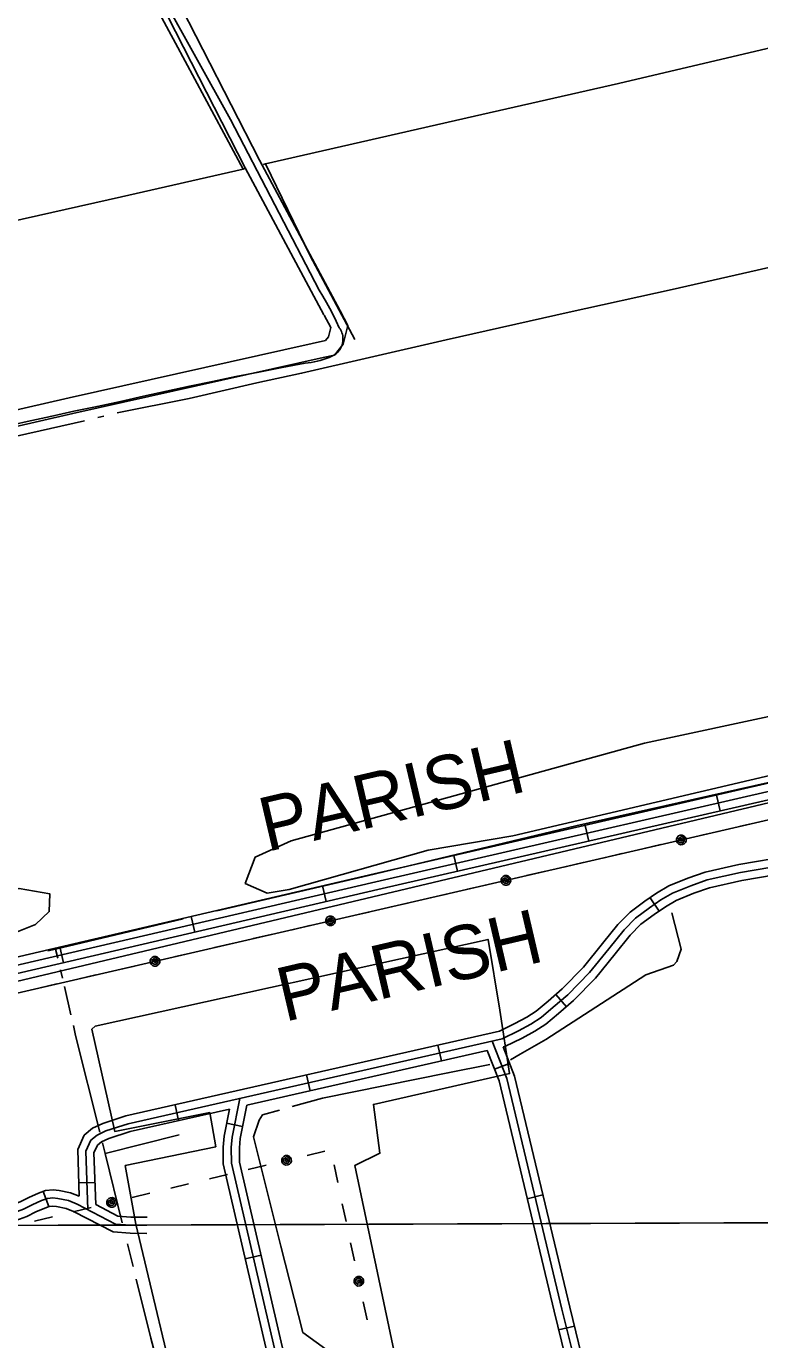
# Model space of a CAD drawing. Extents: x 3392644 to 3430565, y 576657 to 602123.
# Drawn here: x 3419589 to 3420949, y 587973 to 590409 of the extents above; entities that cross this region are included whole.
import ezdxf

# ---------------------------------------------------------------- set-up
doc = ezdxf.new("R2010")
doc.units = 0
for name, color, linetype in [('V-DTCH-CNTR', 7, 'Continuous'), ('V-GRID-MAJR', 7, 'Continuous'), ('V-ROAD-CNTR', 7, 'Continuous'), ('V-SITE-OTLN', 7, 'Continuous'), ('V-SITE-VEGE', 7, 'Continuous'), ('V-TOPO-BNDY', 7, 'Continuous'), ('V-TOPO-GNAM-IDEN', 7, 'Continuous'), ('V-TOPO-SHOR', 7, 'Continuous'), ('V-UTIL-LINE', 7, 'Continuous')]:
    doc.layers.add(name, color=color, linetype=linetype)

msp = doc.modelspace()

# ---------------------------------------------------------------- linework, layer by layer
at = {"layer": 'V-DTCH-CNTR'}
msp.add_lwpolyline([(3419777.822, 590577.606), (3419967.346, 590235.655), (3420132.126, 589919.198), (3420138.911, 589907.924), (3420145.469, 589896.519), (3420151.801, 589884.982), (3420157.9020000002, 589873.323), (3420163.77, 589861.545), (3420169.4020000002, 589849.654), (3420170.9050000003, 589847.389), (3420172.23, 589845.018), (3420173.375, 589842.552), (3420174.329, 589840.008), (3420175.091, 589837.399), (3420175.6520000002, 589834.741), (3420176.0100000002, 589832.046), (3420176.166, 589829.332), (3420176.117, 589826.616), (3420175.863, 589823.911), (3420175.404, 589821.232), (3420174.747, 589818.594), (3420173.893, 589816.0160000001), (3420172.844, 589813.507), (3420171.611, 589811.086), (3420170.198, 589808.764), (3420168.615, 589806.554), (3420166.87, 589804.471), (3420164.974, 589802.528), (3420162.934, 589800.73), (3420160.765, 589799.091), (3420155.596, 589796.683), (3420150.339, 589794.463), (3420145.006, 589792.435), (3420139.6010000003, 589790.606), (3420134.1350000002, 589788.974), (3420128.611, 589787.545), (3420123.041, 589786.318), (3420117.427, 589785.294), (3420111.781, 589784.477), (3420106.108, 589783.866), (3420063.094, 589775.75), (3420020.1210000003, 589767.415), (3419977.191, 589758.858), (3419934.303, 589750.081), (3419891.463, 589741.084), (3419848.67, 589731.866), (3419805.927, 589722.426), (3419763.23, 589712.768), (3419719.884, 589703.814), (3419676.5810000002, 589694.647), (3419633.325, 589685.27), (3419590.114, 589675.681), (3419546.953, 589665.877)], dxfattribs=at)
at = {"layer": 'V-GRID-MAJR'}
msp.add_spline([(3396759.069, 588105.428), (3402028.4020000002, 588122.6730000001), (3407297.732, 588140.684), (3412567.059, 588159.461), (3417836.383, 588179.004), (3423105.705, 588199.314), (3428375.023, 588220.3910000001), (3428375.024, 588220.3910000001)], degree=3, dxfattribs=at)
at = {"layer": 'V-ROAD-CNTR'}
for p, q in [((3420869.025224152, 588982.8230078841), (3420875.7442107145, 588953.58506636)), ((3420625.375711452, 588926.8321198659), (3420632.094698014, 588897.5941783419)), ((3420381.7271987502, 588870.841231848), (3420388.4461853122, 588841.6042903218)), ((3420138.0976860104, 588814.5963443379), (3420144.8916724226, 588785.3754027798)), ((3420745.8644704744, 588792.726388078), (3420762.863436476, 588768.007437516)), ((3419894.5931730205, 588757.9804575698), (3419901.3871594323, 588728.7595160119)), ((3419651.0886600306, 588701.364570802), (3419657.8826464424, 588672.1436292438)), ((3420571.06682007, 588613.3987467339), (3420590.6277809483, 588590.6527922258)), ((3420352.280257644, 588519.271934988), (3420358.914244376, 588490.014993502)), ((3420485.17699185, 588485.577002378), (3420457.2130477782, 588474.7120241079)), ((3420108.470745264, 588463.985045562), (3420115.104731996, 588434.7281040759)), ((3419864.6612328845, 588408.6981561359), (3419871.295219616, 588379.4412146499)), ((3419989.725982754, 588368.6072363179), (3419960.319041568, 588374.5412244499)), ((3419686.16858987, 588263.6864461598), (3419716.1495299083, 588264.7424440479)), ((3419619.936722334, 588248.1724771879), (3419630.4507013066, 588220.0755333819)), ((3420547.098868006, 588241.4794905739), (3420517.92192636, 588234.5005045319)), ((3420024.1089139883, 588130.1177132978), (3419994.886972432, 588123.330726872)), ((3420605.489751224, 587998.5129765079), (3420576.36680947, 587991.3119909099))]:
    msp.add_line(p, q, dxfattribs=at)
for points in [[(3419629.9797022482, 590817.0663393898), (3419837.1062879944, 590454.634064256), (3419994.6189729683, 590146.390680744), (3420140.898680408, 589873.374226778)], [(3419655.3076515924, 590833.2093071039), (3419863.500235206, 590468.9100357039), (3420021.200919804, 590160.3006529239), (3420170.728620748, 589881.2232110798)], [(3420141.23267974, 589872.751228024), (3420153.435655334, 589849.975273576), (3420149.303663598, 589832.9873075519), (3420143.589675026, 589826.0153214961), (3420118.834724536, 589820.472332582)], [(3420170.728620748, 589881.2232110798), (3420185.29759161, 589854.0312654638), (3420176.83760853, 589819.257335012), (3420160.2376417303, 589798.9993755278), (3420139.5886830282, 589794.3753847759)], [(3420118.834724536, 589820.472332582), (3419668.3336255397, 589719.6005343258), (3418902.30015761, 589544.065885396)], [(3420139.5886830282, 589794.3753847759), (3419674.961612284, 589690.3425928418), (3418918.49512522, 589516.9979395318)], [(3421150.7676606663, 589032.1769091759), (3420237.404487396, 588822.2853289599), (3419268.0564260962, 588596.9077797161), (3419082.740796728, 588557.201859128), (3418825.70031081, 588486.5840003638), (3418409.95114231, 588389.4121947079), (3418387.9151863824, 588383.083207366), (3418375.683210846, 588373.8772257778), (3418366.912228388, 588363.539246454), (3418358.5582450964, 588349.4942745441), (3418357.5652470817, 588326.9583196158), (3418389.7881826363, 588150.3466728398)], [(3418357.965246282, 588391.1311912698), (3418381.110199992, 588396.7351800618), (3418406.17114987, 588403.9331656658), (3418822.0053182, 588501.124971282), (3419079.17980385, 588571.778829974), (3419264.7864326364, 588611.5477504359), (3420234.026494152, 588836.9002997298), (3421147.52066716, 589046.821879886)], [(3418781.262399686, 588460.793051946), (3418829.3953034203, 588472.0430294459), (3419086.301789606, 588542.6248882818), (3419271.326419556, 588582.267808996), (3420240.7824806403, 588807.6703581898), (3421154.014654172, 589017.5319384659)], [(3419687.0325881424, 588239.1514952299), (3419683.979594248, 588325.8133219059), (3419696.2225697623, 588352.343268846), (3419711.757538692, 588365.3802427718), (3419730.6575008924, 588374.1602252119), (3419773.572415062, 588388.0421974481), (3420466.679028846, 588545.212883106), (3420494.957972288, 588559.1718551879), (3420517.024928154, 588571.1708311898), (3420534.732892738, 588582.5498084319), (3420556.6058489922, 588600.9627716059), (3420583.1317959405, 588623.7737259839), (3420622.5537170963, 588663.7876459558), (3420657.9716462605, 588707.5345584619), (3420686.4015894, 588743.169487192), (3420709.103543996, 588766.1144413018), (3420736.2214897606, 588786.09540134), (3420758.0944460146, 588801.1363712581), (3420780.7684006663, 588814.6263442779), (3420816.268329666, 588828.948315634), (3420847.904266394, 588840.2022931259), (3420910.749140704, 588854.073265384), (3421099.6917628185, 588886.1192012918)], [(3419702.919556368, 588214.2455450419), (3419699.0955640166, 588322.7713279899), (3419708.435545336, 588343.0102875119), (3419719.87852245, 588352.613268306), (3419736.146489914, 588360.170253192), (3419777.547407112, 588373.5632264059), (3420471.7270187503, 588530.976911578), (3420501.8629584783, 588545.8528818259), (3420524.67191286, 588558.2548570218), (3420543.653874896, 588570.4528326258), (3420566.325829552, 588589.537794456), (3420593.38177544, 588612.804747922), (3420633.7516947, 588653.7806659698), (3420669.663622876, 588698.137577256), (3420697.627566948, 588733.188507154), (3420718.943524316, 588754.732464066), (3420744.9224723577, 588773.874425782), (3420766.187429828, 588788.4973965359), (3420787.448387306, 588801.146371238), (3420821.590319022, 588814.92034369), (3420852.0502581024, 588825.7563220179), (3420913.62113496, 588839.346294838), (3421102.1997578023, 588871.33023087)], [(3421051.4258593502, 588862.7182480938), (3421240.9424803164, 588033.579906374), (3421246.21046978, 588012.9129477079), (3421246.103469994, 588006.53696046), (3421241.0904800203, 587991.69199015), (3421237.3034875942, 587982.49700854), (3421228.381505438, 587972.9190276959), (3421213.11553597, 587965.0860433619), (3421165.97563025, 587952.3740687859), (3420692.613576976, 587845.55228243), (3420672.4066173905, 587841.953289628), (3420655.129651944, 587845.0902833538), (3420643.3846754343, 587849.400274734), (3420631.710698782, 587858.539256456), (3420618.9707242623, 587879.4652146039), (3420609.884742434, 587918.2441370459), (3420582.343797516, 588029.6309142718), (3420480.0360021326, 588457.3900587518), (3420453.0870560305, 588526.749920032)], [(3420473.368015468, 588515.9689415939), (3420494.3869734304, 588461.87104979), (3420596.918768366, 588033.175907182), (3420624.4687132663, 587921.7551300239), (3420633.028696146, 587885.2192030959), (3420643.104675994, 587868.6692361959), (3420650.770660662, 587862.668248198), (3420659.0826440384, 587859.618254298), (3420672.4326173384, 587857.194259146), (3420689.645582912, 587860.2602530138), (3421162.3706374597, 587966.9380396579), (3421207.678546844, 587979.1560152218), (3421219.196523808, 587985.0650034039), (3421224.471513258, 587990.7279920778), (3421227.034508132, 587996.9529796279), (3421231.1444999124, 588009.123955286), (3421231.178499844, 588011.1549512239), (3421226.361509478, 588030.0559134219), (3421039.9608822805, 588845.5602824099)], [(3420473.368015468, 588515.9689415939), (3420476.775008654, 588516.7409400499), (3420508.767944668, 588532.533908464), (3420532.318897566, 588545.338882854), (3420552.574857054, 588558.3558568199), (3420576.0458101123, 588578.1128173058), (3420603.63175494, 588601.8357698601), (3420644.949672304, 588643.773685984), (3420681.3555994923, 588688.74059605), (3420708.853544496, 588723.2075271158), (3420728.783504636, 588743.35048683), (3420753.6234549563, 588761.653450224), (3420774.280413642, 588775.8584218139), (3420794.128373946, 588787.6663981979), (3420826.912308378, 588800.8923717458), (3420856.1962498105, 588811.31035091), (3420916.493129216, 588824.6193242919), (3421039.9608822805, 588845.5602824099)], [(3419997.696966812, 588408.1041573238), (3420443.790074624, 588509.26095501)], [(3420443.790074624, 588509.26095501), (3420465.6850308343, 588452.909067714), (3420567.768826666, 588026.0859213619), (3420595.3007716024, 587914.733144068), (3420604.9127523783, 587873.7112261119), (3420620.31672157, 587848.4092767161), (3420635.998690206, 587836.13230127), (3420651.1766598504, 587830.5623124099), (3420672.380617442, 587826.7123201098), (3420695.58157104, 587830.8443118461), (3420945.589071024, 587887.2621990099)], [(3419717.6025270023, 588223.52652648), (3419714.211533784, 588319.7293340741), (3419720.64852091, 588333.6773061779), (3419727.9995062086, 588339.84629384), (3419741.635478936, 588346.1802811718), (3419781.5223991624, 588359.0842553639), (3419965.6240309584, 588400.83117187)], [(3419965.6240309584, 588400.83117187), (3419955.48305124, 588350.5742723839), (3419953.9600542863, 588330.2243130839), (3419954.0860540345, 588298.9973755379), (3420112.308737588, 587617.781737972)], [(3420126.9197083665, 587621.175731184), (3419969.079024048, 588300.74637204), (3419968.962024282, 588329.6943141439), (3419970.3710214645, 588348.523276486), (3419984.91299238, 588420.58613236)], [(3419997.696966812, 588408.1041573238), (3419985.258991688, 588346.4722805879), (3419983.963994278, 588329.1643152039), (3419984.0719940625, 588302.4953685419), (3420141.530679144, 587624.569724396)], [(3418602.2667576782, 588002.3049689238), (3419533.741894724, 588216.5665404), (3419560.750840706, 588222.667528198), (3419577.566807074, 588228.9165156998), (3419593.2997756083, 588237.0344994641), (3419611.472739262, 588245.005483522), (3419624.434713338, 588249.8564738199), (3419638.35868549, 588251.248471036), (3419649.7196627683, 588249.467474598), (3419670.796620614, 588245.582482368), (3419687.0325881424, 588239.1514952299)], [(3418605.6297509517, 587987.6869981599), (3419537.075888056, 588201.94156965), (3419565.034832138, 588208.2575570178), (3419583.639794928, 588215.17154319), (3419599.757762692, 588223.487526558), (3419617.1187279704, 588231.102511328), (3419627.866706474, 588235.124503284), (3419637.936686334, 588236.1315012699), (3419647.1976678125, 588234.679504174), (3419666.635628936, 588231.0965113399), (3419682.714596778, 588224.7275240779), (3419754.2244537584, 588187.6305982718), (3419781.8603984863, 588185.5936023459), (3419812.4783372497, 588185.2506030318)], [(3418608.992744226, 587973.0690273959), (3419540.409881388, 588187.3165988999), (3419569.3188235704, 588193.8475858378), (3419589.712782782, 588201.4265706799), (3419606.215749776, 588209.9405536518), (3419622.7647166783, 588217.199539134), (3419631.29869961, 588220.392532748), (3419637.514687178, 588221.0145315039), (3419644.6756728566, 588219.8915337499), (3419662.4746372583, 588216.6105403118), (3419676.482609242, 588211.0625514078), (3419750.050462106, 588172.897627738), (3419781.2243997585, 588170.599632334), (3419812.3103375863, 588170.2516330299)], [(3419717.6025270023, 588223.52652648), (3419758.3984454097, 588202.363568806), (3419782.496397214, 588200.5875723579), (3419812.646336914, 588200.2495730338)]]:
    msp.add_lwpolyline(points, dxfattribs=at)
at = {"layer": 'V-SITE-OTLN'}
msp.add_lwpolyline([(3419878.1350000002, 587827.863), (3419791.853, 588187.655), (3419772.348, 588295.931), (3419940.161, 588331.05), (3419928.911, 588394.155), (3419752.806, 588359.446), (3419710.029, 588548.759), (3419716.556, 588554.669), (3420445.288, 588715.202), (3420467.222, 588584.455), (3420485.234, 588466.716), (3420232.58, 588409.294), (3420244.5840000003, 588318.762), (3420198.497, 588296.179), (3420315.319, 587742.807)], dxfattribs=at)
at = {"layer": 'V-SITE-VEGE'}
for points in [[(3420334.055, 588880.629), (3420076.609, 588808.011), (3420035.27, 588801.324), (3419994.838, 588819.238), (3420013.065, 588867.833), (3420079.935, 588898.211), (3420735.862, 589079.301), (3421257.752, 589191.433), (3421331.918, 589196.912), (3421372.35, 589178.998), (3421396.367, 589161.6900000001), (3421403.969, 589144.9890000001), (3421386.647, 589120.992), (3421345.007, 589106.105), (3421278.744, 589092.128), (3420491.2, 588907.679)], [(3419090.278, 588581.625), (3417125.521, 588120.352), (3417076.579, 588130.366), (3417061.072, 588155.571), (3417070.491, 588188.069), (3417113.038, 588227.556), (3417212.432, 588248.524), (3418804.235, 588625.018), (3419575.365, 588810.071), (3419632.512, 588799.753), (3419631.306, 588766.952), (3419605.776, 588743.263), (3419530.702, 588713.184)]]:
    msp.add_lwpolyline(points, close=True, dxfattribs=at)
at = {"layer": 'V-TOPO-BNDY'}
msp.add_line((3414370.3243064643, 587401.4639773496), (3421544.912, 589106.4129999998), dxfattribs=at)
at = {"layer": 'V-TOPO-SHOR'}
for p, q in [((3419721.561, 589683.176), (3419732.366, 589685.691)), ((3419643.119, 588697.531), (3419647.024, 588680.656)), ((3419651.995, 588659.187), (3419655.626, 588643.503)), ((3419659.257, 588627.8200000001), (3419671.377, 588575.458)), ((3419872.269, 588353.164), (3419734.769, 588318.117)), ((3419776.4620000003, 588150.613), (3419786.931, 588108.5430000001))]:
    msp.add_line(p, q, dxfattribs=at)
for points in [[(3420028.257, 590152.437), (3420032.593, 590153.428), (3420420.257, 590241.924), (3420687.083, 590302.187), (3421037.0100000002, 590384.784), (3421069.274, 590392.399), (3421450.555, 590477.309), (3422028.697, 590622.606), (3422140.708, 590642.64), (3422550.877, 590738.517), (3423008.468, 590842.7440000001), (3423438.433, 590951.0970000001), (3423843.075, 591044.115)], [(3419632.238, 590809.019), (3419865.157, 590377.416), (3419990.865, 590143.915)], [(3420198.366, 589827.878), (3420115.623, 589983.01), (3420032.593, 590153.428)], [(3418552.419, 589816.71), (3418781.8200000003, 589867.908), (3419008.704, 589920.884), (3419252.006, 589976.978), (3419531.15, 590039.629), (3419765.37, 590092.529), (3419990.865, 590143.915), (3419994.156, 590144.667)], [(3419757.129, 589691.7880000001), (3419891.056, 589718.556), (3420016.06, 589747.4), (3420099.387, 589765.312), (3420225.699, 589794.397), (3420367.842, 589827.145), (3420596.108, 589878.484), (3420786.773, 589920.376), (3421007.363, 589970.834), (3421101.487, 589991.448)], [(3418780.946, 589471.045), (3418936.9930000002, 589504.177), (3419121.987, 589546.776), (3419319.842, 589592.159), (3419446.56, 589620.512), (3419570.474, 589648.371), (3419696.613, 589677.071)], [(3419941.8710000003, 588768.189), (3420223.606, 588833.881), (3420608.347, 588926.08), (3421073.09, 589030.225), (3421396.44, 589119.704)], [(3420786.6180000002, 588764.392), (3420803.9420000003, 588697.544), (3420795.61, 588674.68), (3420789.27, 588667.797), (3420738.346, 588649.803), (3420552.537, 588529.5480000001), (3420504.6410000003, 588502.406), (3420486.803, 588491.927)], [(3419628.68, 588694.287), (3419643.119, 588697.531), (3419879.632, 588753.735)], [(3419675.944, 588555.734), (3419680.179, 588537.441), (3419724.924, 588357.67)], [(3420448.464, 588483.528), (3420370.9450000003, 588467.756), (3420138.3910000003, 588421.086), (3420082.2, 588405.401)], [(3420058.111, 588398.675), (3420027.0700000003, 588390.008), (3420020.838, 588380.478), (3420010.188, 588349.5700000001), (3420060.95, 588146.329), (3420101.977, 587986.4), (3420168.904, 587937.492), (3420228.114, 587682.053)], [(3419729.815, 588338.0210000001), (3419734.769, 588318.117), (3419766.744, 588189.65)], [(3419792.762, 588085.12), (3419819.869, 587976.209), (3419841.093, 587894.912)]]:
    msp.add_lwpolyline(points, dxfattribs=at)
at = {"layer": 'V-UTIL-LINE'}
for points in [[(3428366.7649063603, 590248.3025192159), (3426811.94, 589891.252), (3425353.1180000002, 589554.683), (3423888.127, 589216.58), (3421944.1040000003, 588762.7980000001), (3421467.306, 588654.586), (3421365.09, 589029.159), (3418707.8680000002, 588416.73)], [(3420841.899, 588908.577), (3420875.0300000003, 588916.213)], [(3420914.008, 588925.196), (3420947.139, 588932.832)], [(3420732.761, 588883.4230000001), (3420765.892, 588891.059)], [(3420803.912, 588899.8200000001), (3420801.785, 588901.758), (3420801.488, 588899.4500000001), (3420803.5640000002, 588897.653), (3420806.326, 588898.622), (3420805.721, 588901.965), (3420801.808, 588904.5480000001), (3420798.428, 588901.944), (3420798.22, 588897.085), (3420801.9760000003, 588894.4670000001), (3420806.446, 588894.502), (3420809.38, 588898.33), (3420808.46, 588903.758), (3420801.89, 588908.59), (3420798.688, 588907.149), (3420796.281, 588904.5920000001), (3420795.036, 588901.309), (3420795.142, 588897.799), (3420796.583, 588894.5970000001), (3420799.14, 588892.189), (3420802.423, 588890.944), (3420805.933, 588891.05), (3420809.1350000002, 588892.491), (3420811.542, 588895.0480000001), (3420812.788, 588898.332), (3420812.682, 588901.8420000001), (3420811.241, 588905.044), (3420808.684, 588907.451), (3420805.4, 588908.696), (3420801.89, 588908.59)], [(3420660.6520000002, 588866.803), (3420693.7830000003, 588874.439)], [(3420516.435, 588833.5650000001), (3420549.566, 588841.201)], [(3420588.544, 588850.184), (3420621.6750000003, 588857.8200000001)], [(3420407.2970000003, 588808.411), (3420440.428, 588816.047)], [(3420478.4450000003, 588824.808), (3420476.319, 588826.746), (3420476.021, 588824.438), (3420478.097, 588822.64), (3420480.86, 588823.609), (3420480.255, 588826.953), (3420476.342, 588829.535), (3420472.961, 588826.931), (3420472.753, 588822.072), (3420476.509, 588819.454), (3420480.9790000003, 588819.4890000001), (3420483.913, 588823.318), (3420482.994, 588828.746), (3420476.424, 588833.578), (3420473.222, 588832.137), (3420470.8140000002, 588829.58), (3420469.569, 588826.296), (3420469.6750000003, 588822.786), (3420471.116, 588819.584), (3420473.673, 588817.177), (3420476.957, 588815.932), (3420480.466, 588816.0380000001), (3420483.669, 588817.479), (3420486.076, 588820.035), (3420487.321, 588823.319), (3420487.215, 588826.829), (3420485.774, 588830.031), (3420483.217, 588832.438), (3420479.934, 588833.684), (3420476.424, 588833.578)], [(3420335.188, 588791.792), (3420368.319, 588799.428)], [(3420190.971, 588758.554), (3420224.102, 588766.1900000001)], [(3420263.08, 588775.1730000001), (3420296.211, 588782.809)], [(3420081.833, 588733.4), (3420114.964, 588741.036)], [(3420152.9790000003, 588749.795), (3420150.852, 588751.733), (3420150.555, 588749.425), (3420152.631, 588747.627), (3420155.393, 588748.5970000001), (3420154.788, 588751.9400000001), (3420150.875, 588754.522), (3420147.495, 588751.919), (3420147.287, 588747.06), (3420151.043, 588744.441), (3420155.5130000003, 588744.476), (3420158.447, 588748.305), (3420157.5270000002, 588753.733), (3420150.957, 588758.5650000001), (3420147.755, 588757.1240000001), (3420145.348, 588754.567), (3420144.103, 588751.284), (3420144.2090000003, 588747.774), (3420145.65, 588744.572), (3420148.207, 588742.164), (3420151.49, 588740.919), (3420155, 588741.025), (3420158.202, 588742.466), (3420160.609, 588745.023), (3420161.855, 588748.306), (3420161.7490000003, 588751.816), (3420160.308, 588755.018), (3420157.751, 588757.426), (3420154.467, 588758.671), (3420150.957, 588758.5650000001)], [(3420009.724, 588716.781), (3420042.855, 588724.417)], [(3419865.507, 588683.5430000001), (3419898.6380000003, 588691.179)], [(3419937.616, 588700.162), (3419970.747, 588707.7980000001)], [(3419827.512, 588674.782), (3419825.386, 588676.72), (3419825.088, 588674.4130000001), (3419827.164, 588672.615), (3419829.927, 588673.584), (3419829.322, 588676.928), (3419825.409, 588679.51), (3419822.028, 588676.906), (3419821.8200000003, 588672.047), (3419825.576, 588669.429), (3419830.046, 588669.464), (3419832.98, 588673.292), (3419832.061, 588678.721), (3419825.491, 588683.552), (3419822.289, 588682.112), (3419819.881, 588679.555), (3419818.636, 588676.2710000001), (3419818.742, 588672.761), (3419820.183, 588669.559), (3419822.74, 588667.152), (3419826.024, 588665.906), (3419829.5330000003, 588666.012), (3419832.736, 588667.453), (3419835.143, 588670.01), (3419836.3880000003, 588673.294), (3419836.282, 588676.804), (3419834.841, 588680.006), (3419832.284, 588682.4130000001), (3419829.001, 588683.658), (3419825.491, 588683.552)], [(3419684.2600000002, 588641.769), (3419717.3910000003, 588649.405)], [(3419756.369, 588658.389), (3419789.5, 588666.025)], [(3419612.1520000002, 588625.15), (3419645.2830000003, 588632.786)], [(3420071.556, 588305.839), (3420069.41, 588307.756), (3420069.1350000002, 588305.4450000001), (3420071.2290000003, 588303.6680000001), (3420073.982, 588304.665), (3420073.344, 588308.002), (3420069.4050000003, 588310.545), (3420066.051, 588307.908), (3420065.8910000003, 588303.047), (3420069.673, 588300.466), (3420074.142, 588300.545), (3420077.038, 588304.403), (3420076.065, 588309.822), (3420069.448, 588314.588), (3420066.2600000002, 588313.116), (3420063.878, 588310.535), (3420062.665, 588307.2390000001), (3420062.806, 588303.731), (3420064.279, 588300.5430000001), (3420066.859, 588298.161), (3420070.1550000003, 588296.948), (3420073.664, 588297.089), (3420076.8510000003, 588298.562), (3420079.233, 588301.142), (3420080.446, 588304.438), (3420080.305, 588307.947), (3420078.833, 588311.135), (3420076.252, 588313.5160000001), (3420072.9560000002, 588314.729), (3420069.448, 588314.588)], [(3420109.463, 588314.9720000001), (3420142.517, 588322.936)], [(3419928.6380000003, 588271.408), (3419961.6920000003, 588279.371)], [(3420000.579, 588288.74), (3420033.633, 588296.703)], [(3420159.574, 588297.66), (3420166.656, 588264.406)], [(3419856.698, 588254.076), (3419889.752, 588262.039)], [(3419746.848, 588227.607), (3419744.702, 588229.524), (3419744.428, 588227.214), (3419746.521, 588225.437), (3419749.274, 588226.433), (3419748.636, 588229.77), (3419744.698, 588232.314), (3419741.343, 588229.677), (3419741.183, 588224.816), (3419744.965, 588222.235), (3419749.435, 588222.314), (3419752.3310000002, 588226.172), (3419751.357, 588231.59), (3419744.74, 588236.357), (3419741.552, 588234.884), (3419739.17, 588232.304), (3419737.957, 588229.008), (3419738.098, 588225.4990000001), (3419739.571, 588222.312), (3419742.151, 588219.93), (3419745.447, 588218.7170000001), (3419748.9560000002, 588218.858), (3419752.143, 588220.33), (3419754.525, 588222.911), (3419755.738, 588226.207), (3419755.597, 588229.715), (3419754.125, 588232.903), (3419751.544, 588235.285), (3419748.248, 588236.498), (3419744.74, 588236.357)], [(3419784.757, 588236.743), (3419817.811, 588244.707)], [(3419675.873, 588210.511), (3419708.927, 588218.474)], [(3420174.987, 588225.284), (3420182.069, 588192.03)], [(3419603.932, 588193.179), (3419636.986, 588201.142)], [(3420190.401, 588152.907), (3420197.483, 588119.653)], [(3420205.608, 588081.501), (3420207.582, 588083.595), (3420205.279, 588083.931), (3420203.447, 588081.885), (3420204.37, 588079.106), (3420207.723, 588079.656), (3420210.37, 588083.525), (3420207.823, 588086.949), (3420202.969, 588087.238), (3420200.288, 588083.526), (3420200.248, 588079.056), (3420204.0270000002, 588076.058), (3420209.47, 588076.887), (3420214.411, 588083.376), (3420213.024, 588086.601), (3420210.507, 588089.051), (3420207.245, 588090.351), (3420203.734, 588090.304), (3420200.508, 588088.916), (3420198.058, 588086.4), (3420196.758, 588083.137), (3420196.806, 588079.626), (3420198.193, 588076.401), (3420200.71, 588073.951), (3420203.972, 588072.651), (3420207.483, 588072.698), (3420210.7090000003, 588074.086), (3420213.1580000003, 588076.602), (3420214.458, 588079.8640000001), (3420214.411, 588083.376)], [(3420213.73, 588043.3640000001), (3420220.812, 588010.11)]]:
    msp.add_lwpolyline(points, dxfattribs=at)

# ---------------------------------------------------------------- texts
at = {"layer": 'V-TOPO-GNAM-IDEN'}
for p in [(3420034.9435844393, 588877.4723148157), (3420067.7036009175, 588562.2297875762)]:
    msp.add_text('PARISH', height=99.999801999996, rotation=13.154380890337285, dxfattribs=at).set_placement(p)

doc.saveas('drawing.dxf')
